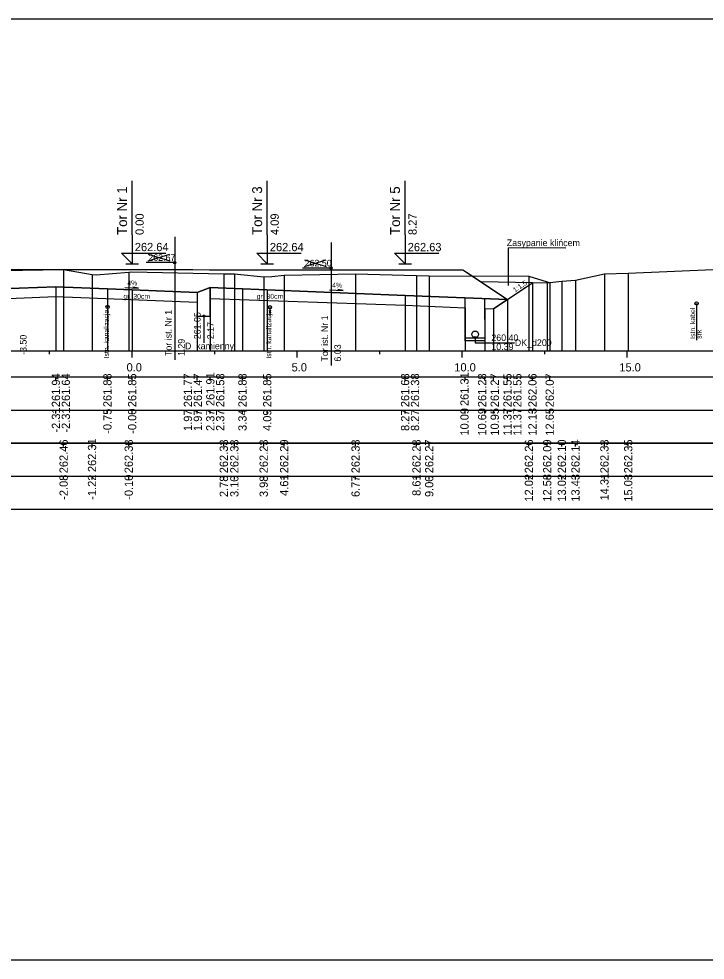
# Model space of a CAD drawing. Extents: x 6516023 to 6560129, y 5513077 to 5529206.
# Drawn here: x 6518712.03 to 6518732.83, y 5514551.66 to 5514580.16 of the extents above; entities that cross this region are included whole.
import ezdxf

# ---------------------------------------------------------------- set-up
doc = ezdxf.new("R2010")
doc.units = 0
for name, color, linetype in [('IR_default', 7, 'Continuous'), ('TOR_PRZEK_P-kable', 7, 'Continuous'), ('TOR_PRZEK_P-komponent', 7, 'Continuous'), ('TOR_PRZEK_P-odwodnienie', 7, 'Continuous'), ('TOR_PRZEK_P-opisy', 7, 'Continuous'), ('TOR_PRZEK_P-tabelka istniejace', 7, 'Continuous'), ('TOR_PRZEK_P-tabelka projektowane', 7, 'Continuous'), ('TOR_PRZEK_P-teren istniejacy', 7, 'Continuous'), ('TOR_PRZEK_P-tory istniejace', 7, 'Continuous'), ('TOR_PRZEK_P-tory projektowane', 7, 'Continuous'), ('TOR_PRZEK_P-uklad odniesienia', 7, 'Continuous'), ('TOR_PRZEK_P-warstwa ochronna I', 7, 'Continuous'), ('TOR_PRZEK_P-warstwa ochronna II', 7, 'Continuous'), ('TOR_RAMKI-ramka+tabelka 1', 7, 'Continuous')]:
    doc.layers.add(name, color=color, linetype=linetype)

msp = doc.modelspace()

# ---------------------------------------------------------------- linework, layer by layer
at = {"layer": 'IR_default'}
msp.add_lwpolyline([(6518708.631, 5514572.328), (6518708.982, 5514572.562), (6518711.926, 5514572.562), (6518712.482, 5514572.562), (6518712.675, 5514572.562), (6518713.713, 5514572.562), (6518714.27, 5514572.562), (6518717.213, 5514572.562), (6518717.301, 5514572.562), (6518717.805, 5514572.561), (6518718.363, 5514572.561), (6518721.305, 5514572.561), (6518721.416, 5514572.561), (6518721.983, 5514572.561), (6518722.543, 5514572.561), (6518725.483, 5514572.561), (6518725.7, 5514572.416), (6518726.834, 5514571.66), (6518727.484, 5514572.093)], dxfattribs=at)
at = {"layer": 'TOR_PRZEK_P-kable'}
for p, q in [((6518714.719, 5514571.432), (6518714.719, 5514571.162)), ((6518719.638, 5514571.424), (6518719.638, 5514571.154)), ((6518732.566, 5514571.541), (6518732.566, 5514570.431))]:
    msp.add_line(p, q, dxfattribs=at)
for centre in [(6518732.566, 5514571.541), (6518714.719, 5514571.432), (6518719.638, 5514571.424)]:
    msp.add_circle(centre, 0.05, dxfattribs=at)
at = {"layer": 'TOR_PRZEK_P-komponent'}
for p, q in [((6518727.591, 5514572.165), (6518726.035, 5514572.193)), ((6518726.834, 5514571.66), (6518727.591, 5514572.165)), ((6518726.834, 5514571.66), (6518726.409, 5514571.377))]:
    msp.add_line(p, q, dxfattribs=at)
msp.add_lwpolyline([(6518708.982, 5514572.562), (6518712.482, 5514572.562), (6518713.713, 5514572.562), (6518717.213, 5514572.562), (6518717.805, 5514572.561), (6518721.305, 5514572.561), (6518721.983, 5514572.561), (6518725.483, 5514572.561), (6518726.834, 5514571.66), (6518723.733, 5514571.784), (6518718.805, 5514571.981), (6518717.831, 5514572.02), (6518717.431, 5514571.874), (6518715.463, 5514571.953), (6518714.713, 5514571.983), (6518713.153, 5514572.045), (6518711.482, 5514571.978)], dxfattribs=at)
at = {"layer": 'TOR_PRZEK_P-odwodnienie'}
for p, q in [((6518725.554, 5514570.403), (6518725.55, 5514571.711)), ((6518726.154, 5514570.405), (6518726.15, 5514571.687)), ((6518717.631, 5514571.159), (6518717.631, 5514570.344)), ((6518726.154, 5514570.484), (6518725.554, 5514570.484)), ((6518726.154, 5514570.404), (6518725.554, 5514570.404))]:
    msp.add_line(p, q, dxfattribs=at)
for points in [[(6518717.431, 5514571.874), (6518717.431, 5514571.159), (6518717.831, 5514571.159), (6518717.831, 5514572.02)], [(6518725.854, 5514570.504), (6518725.854, 5514570.35), (6518727.046, 5514570.35)]]:
    msp.add_lwpolyline(points, dxfattribs=at)
for centre, radius in [((6518717.631, 5514571.159), 0.03), ((6518725.854, 5514570.604), 0.1), ((6518725.854, 5514570.504), 0.03)]:
    msp.add_circle(centre, radius, dxfattribs=at)
at = {"layer": 'TOR_PRZEK_P-opisy'}
msp.add_line((6518726.866, 5514572.08), (6518726.866, 5514573.227), dxfattribs=at)
msp.add_line((6518726.866, 5514572.08), (6518726.866, 5514573.227), dxfattribs=at)
for points in [[(6518728.598, 5514573.216), (6518726.866, 5514573.227)], [(6518715.237, 5514572.019), (6518715.655, 5514571.999), (6518715.487, 5514572.028)], [(6518721.443, 5514571.952), (6518721.861, 5514571.933), (6518721.693, 5514571.962)]]:
    msp.add_lwpolyline(points, dxfattribs=at)
at = {"layer": 'TOR_PRZEK_P-tabelka istniejace'}
for p, q in [((6518713.387, 5514567.206), (6518713.387, 5514567.306)), ((6518714.247, 5514567.206), (6518714.247, 5514567.306)), ((6518715.359, 5514567.206), (6518715.359, 5514567.306)), ((6518718.24, 5514567.206), (6518718.24, 5514567.306)), ((6518718.559, 5514567.206), (6518718.559, 5514567.306)), ((6518719.448, 5514567.206), (6518719.448, 5514567.306)), ((6518720.069, 5514567.206), (6518720.069, 5514567.306)), ((6518722.232, 5514567.206), (6518722.232, 5514567.306)), ((6518724.077, 5514567.206), (6518724.077, 5514567.306)), ((6518724.463, 5514567.206), (6518724.463, 5514567.306)), ((6518727.484, 5514567.206), (6518727.484, 5514567.306)), ((6518728.038, 5514567.206), (6518728.038, 5514567.306)), ((6518728.481, 5514567.206), (6518728.481, 5514567.306)), ((6518728.894, 5514567.206), (6518728.894, 5514567.306)), ((6518729.772, 5514567.206), (6518729.772, 5514567.306)), ((6518730.494, 5514567.206), (6518730.494, 5514567.306)), ((6518656.663, 5514566.306), (6518765.463, 5514566.306)), ((6518713.387, 5514566.206), (6518713.387, 5514566.306)), ((6518714.247, 5514566.206), (6518714.247, 5514566.306)), ((6518715.359, 5514566.206), (6518715.359, 5514566.306)), ((6518718.24, 5514566.206), (6518718.24, 5514566.306)), ((6518718.559, 5514566.206), (6518718.559, 5514566.306)), ((6518719.448, 5514566.206), (6518719.448, 5514566.306)), ((6518720.069, 5514566.206), (6518720.069, 5514566.306)), ((6518722.232, 5514566.206), (6518722.232, 5514566.306)), ((6518724.077, 5514566.206), (6518724.077, 5514566.306)), ((6518724.463, 5514566.206), (6518724.463, 5514566.306)), ((6518727.484, 5514566.206), (6518727.484, 5514566.306)), ((6518728.038, 5514566.206), (6518728.038, 5514566.306)), ((6518728.481, 5514566.206), (6518728.481, 5514566.306)), ((6518728.894, 5514566.206), (6518728.894, 5514566.306)), ((6518729.772, 5514566.206), (6518729.772, 5514566.306)), ((6518730.494, 5514566.206), (6518730.494, 5514566.306))]:
    msp.add_line(p, q, dxfattribs=at)
for points in [[(6518713.387, 5514572.564), (6518713.387, 5514570.306), (6518713.387, 5514570.176), (6518713.387, 5514570.106)], [(6518715.359, 5514572.487), (6518715.359, 5514570.306), (6518715.359, 5514570.176), (6518715.359, 5514570.106)], [(6518730.494, 5514572.453), (6518730.494, 5514570.306), (6518730.494, 5514570.176), (6518730.494, 5514570.106)], [(6518714.247, 5514572.418), (6518714.247, 5514570.306), (6518714.247, 5514570.176), (6518714.247, 5514570.106)], [(6518718.24, 5514572.437), (6518718.24, 5514570.306), (6518718.24, 5514570.176), (6518718.24, 5514570.106)], [(6518718.559, 5514572.438), (6518718.559, 5514570.306), (6518718.559, 5514570.176), (6518718.559, 5514570.106)], [(6518719.448, 5514572.34), (6518719.448, 5514570.306), (6518719.448, 5514570.176), (6518719.448, 5514570.106)], [(6518720.069, 5514572.394), (6518720.069, 5514570.306), (6518720.069, 5514570.176), (6518720.069, 5514570.106)], [(6518722.232, 5514572.436), (6518722.232, 5514570.306), (6518722.232, 5514570.176), (6518722.232, 5514570.106)], [(6518724.077, 5514572.389), (6518724.077, 5514570.306), (6518724.077, 5514570.176), (6518724.077, 5514570.106)], [(6518724.463, 5514572.377), (6518724.463, 5514570.306), (6518724.463, 5514570.176), (6518724.463, 5514570.106)], [(6518727.484, 5514572.361), (6518727.484, 5514570.306), (6518727.484, 5514570.176), (6518727.484, 5514570.106)], [(6518728.038, 5514572.194), (6518728.038, 5514570.306), (6518728.038, 5514570.176), (6518728.038, 5514570.106)], [(6518728.481, 5514572.211), (6518728.481, 5514570.306), (6518728.481, 5514570.176), (6518728.481, 5514570.106)], [(6518728.894, 5514572.245), (6518728.894, 5514570.306), (6518728.894, 5514570.176), (6518728.894, 5514570.106)], [(6518729.772, 5514572.432), (6518729.772, 5514570.306), (6518729.772, 5514570.176), (6518729.772, 5514570.106)]]:
    msp.add_lwpolyline(points, dxfattribs=at)
msp.add_lwpolyline([(6518656.663, 5514567.306), (6518656.663, 5514565.306), (6518765.463, 5514565.306), (6518765.463, 5514567.306)], close=True, dxfattribs=at)
at = {"layer": 'TOR_PRZEK_P-tabelka projektowane'}
for p, q in [((6518713.153, 5514569.206), (6518713.153, 5514569.306)), ((6518713.153, 5514569.206), (6518713.153, 5514569.306)), ((6518714.713, 5514569.206), (6518714.713, 5514569.306)), ((6518715.463, 5514569.206), (6518715.463, 5514569.306)), ((6518717.431, 5514569.206), (6518717.431, 5514569.306)), ((6518717.431, 5514569.206), (6518717.431, 5514569.306)), ((6518717.831, 5514569.206), (6518717.831, 5514569.306)), ((6518717.831, 5514569.206), (6518717.831, 5514569.306)), ((6518718.805, 5514569.206), (6518718.805, 5514569.306)), ((6518719.555, 5514569.206), (6518719.555, 5514569.306)), ((6518723.733, 5514569.206), (6518723.733, 5514569.306)), ((6518723.733, 5514569.206), (6518723.733, 5514569.306)), ((6518725.552, 5514569.206), (6518725.552, 5514569.306)), ((6518726.152, 5514569.206), (6518726.152, 5514569.306)), ((6518726.409, 5514569.206), (6518726.409, 5514569.306)), ((6518726.834, 5514569.206), (6518726.834, 5514569.306)), ((6518726.834, 5514569.206), (6518726.834, 5514569.306)), ((6518727.591, 5514569.206), (6518727.591, 5514569.306)), ((6518728.114, 5514569.206), (6518728.114, 5514569.306)), ((6518656.663, 5514568.306), (6518765.463, 5514568.306)), ((6518713.153, 5514568.206), (6518713.153, 5514568.306)), ((6518713.153, 5514568.206), (6518713.153, 5514568.306)), ((6518714.713, 5514568.206), (6518714.713, 5514568.306)), ((6518715.463, 5514568.206), (6518715.463, 5514568.306)), ((6518717.431, 5514568.206), (6518717.431, 5514568.306)), ((6518717.431, 5514568.206), (6518717.431, 5514568.306)), ((6518717.831, 5514568.206), (6518717.831, 5514568.306)), ((6518717.831, 5514568.206), (6518717.831, 5514568.306)), ((6518718.805, 5514568.206), (6518718.805, 5514568.306)), ((6518719.555, 5514568.206), (6518719.555, 5514568.306)), ((6518723.733, 5514568.206), (6518723.733, 5514568.306)), ((6518723.733, 5514568.206), (6518723.733, 5514568.306)), ((6518725.552, 5514568.206), (6518725.552, 5514568.306)), ((6518726.152, 5514568.206), (6518726.152, 5514568.306)), ((6518726.409, 5514568.206), (6518726.409, 5514568.306)), ((6518726.834, 5514568.206), (6518726.834, 5514568.306)), ((6518726.834, 5514568.206), (6518726.834, 5514568.306)), ((6518727.591, 5514568.206), (6518727.591, 5514568.306)), ((6518728.114, 5514568.206), (6518728.114, 5514568.306))]:
    msp.add_line(p, q, dxfattribs=at)
for points in [[(6518727.591, 5514572.165), (6518727.591, 5514570.306), (6518727.591, 5514570.176), (6518727.591, 5514570.106)], [(6518728.114, 5514572.175), (6518728.114, 5514570.306), (6518728.114, 5514570.176), (6518728.114, 5514570.106)], [(6518713.153, 5514572.045), (6518713.153, 5514570.306), (6518713.153, 5514570.176), (6518713.153, 5514570.106)], [(6518714.713, 5514571.983), (6518714.713, 5514570.306), (6518714.713, 5514570.176), (6518714.713, 5514570.106)], [(6518715.463, 5514571.953), (6518715.463, 5514570.306), (6518715.463, 5514570.176), (6518715.463, 5514570.106)], [(6518717.831, 5514572.02), (6518717.831, 5514570.306), (6518717.831, 5514570.176), (6518717.831, 5514570.106)], [(6518718.805, 5514571.981), (6518718.805, 5514570.306), (6518718.805, 5514570.176), (6518718.805, 5514570.106)], [(6518719.555, 5514571.951), (6518719.555, 5514570.306), (6518719.555, 5514570.176), (6518719.555, 5514570.106)], [(6518713.153, 5514571.745), (6518713.153, 5514570.306), (6518713.153, 5514570.176), (6518713.153, 5514570.106)], [(6518717.431, 5514571.874), (6518717.431, 5514570.306), (6518717.431, 5514570.176), (6518717.431, 5514570.106)], [(6518717.831, 5514571.688), (6518717.831, 5514570.306), (6518717.831, 5514570.176), (6518717.831, 5514570.106)], [(6518723.733, 5514571.784), (6518723.733, 5514570.306), (6518723.733, 5514570.176), (6518723.733, 5514570.106)], [(6518726.834, 5514571.66), (6518726.834, 5514570.306), (6518726.834, 5514570.176), (6518726.834, 5514570.106)], [(6518726.834, 5514571.66), (6518726.834, 5514570.306), (6518726.834, 5514570.176), (6518726.834, 5514570.106)], [(6518717.431, 5514571.574), (6518717.431, 5514570.306), (6518717.431, 5514570.176), (6518717.431, 5514570.106)], [(6518723.733, 5514571.484), (6518723.733, 5514570.306), (6518723.733, 5514570.176), (6518723.733, 5514570.106)], [(6518725.552, 5514571.411), (6518725.552, 5514570.306), (6518725.552, 5514570.176), (6518725.552, 5514570.106)], [(6518726.152, 5514571.387), (6518726.152, 5514570.306), (6518726.152, 5514570.176), (6518726.152, 5514570.106)], [(6518726.409, 5514571.377), (6518726.409, 5514570.306), (6518726.409, 5514570.176), (6518726.409, 5514570.106)]]:
    msp.add_lwpolyline(points, dxfattribs=at)
msp.add_lwpolyline([(6518656.663, 5514569.306), (6518656.663, 5514567.306), (6518765.463, 5514567.306), (6518765.463, 5514569.306)], close=True, dxfattribs=at)
at = {"layer": 'TOR_PRZEK_P-teren istniejacy'}
msp.add_lwpolyline([(6518710.892, 5514572.525), (6518713.387, 5514572.564), (6518714.247, 5514572.418), (6518714.376, 5514572.402), (6518715.359, 5514572.487), (6518715.454, 5514572.498), (6518718.24, 5514572.437), (6518718.559, 5514572.438), (6518718.659, 5514572.422), (6518719.448, 5514572.34), (6518719.695, 5514572.357), (6518720.069, 5514572.394), (6518722.232, 5514572.436), (6518724.077, 5514572.389), (6518724.463, 5514572.377), (6518727.484, 5514572.361), (6518728.038, 5514572.194), (6518728.114, 5514572.175), (6518728.481, 5514572.211), (6518728.894, 5514572.245), (6518729.772, 5514572.432), (6518730.494, 5514572.453), (6518733.062, 5514572.562)], dxfattribs=at)
at = {"layer": 'TOR_PRZEK_P-tory istniejace'}
for p, q in [((6518716.752, 5514573.553), (6518716.752, 5514569.833)), ((6518721.488, 5514573.385), (6518721.488, 5514569.665)), ((6518715.953, 5514572.825), (6518716.605, 5514573.028)), ((6518715.953, 5514573.028), (6518716.605, 5514572.825)), ((6518716.753, 5514572.778), (6518715.887, 5514572.778)), ((6518720.689, 5514572.657), (6518721.341, 5514572.86)), ((6518720.689, 5514572.86), (6518721.341, 5514572.657)), ((6518721.489, 5514572.61), (6518720.623, 5514572.61))]:
    msp.add_line(p, q, dxfattribs=at)
for centre in [(6518716.753, 5514572.778), (6518721.489, 5514572.61)]:
    msp.add_circle(centre, 0.035, dxfattribs=at)
at = {"layer": 'TOR_PRZEK_P-tory projektowane'}
for p, q in [((6518715.463, 5514573.619), (6518715.463, 5514575.251)), ((6518719.555, 5514573.619), (6518719.555, 5514575.251)), ((6518723.733, 5514573.619), (6518723.733, 5514575.251)), ((6518715.463, 5514573.619), (6518715.463, 5514572.742)), ((6518719.555, 5514573.619), (6518719.555, 5514572.741)), ((6518723.733, 5514573.619), (6518723.733, 5514572.741)), ((6518715.463, 5514572.742), (6518715.144, 5514573.061)), ((6518715.144, 5514573.061), (6518716.488, 5514573.061)), ((6518719.555, 5514572.741), (6518719.236, 5514573.06)), ((6518719.236, 5514573.06), (6518720.58, 5514573.06)), ((6518723.733, 5514572.741), (6518723.413, 5514573.06)), ((6518723.413, 5514573.06), (6518724.758, 5514573.06)), ((6518715.271, 5514572.742), (6518715.655, 5514572.742)), ((6518719.363, 5514572.741), (6518719.746, 5514572.741)), ((6518723.541, 5514572.741), (6518723.924, 5514572.741))]:
    msp.add_line(p, q, dxfattribs=at)
at = {"layer": 'TOR_PRZEK_P-uklad odniesienia'}
for p, q in [((6518660.463, 5514570.106), (6518765.463, 5514570.106)), ((6518712.963, 5514570.006), (6518712.963, 5514570.106)), ((6518715.463, 5514569.906), (6518715.463, 5514570.106)), ((6518717.963, 5514570.006), (6518717.963, 5514570.106)), ((6518720.463, 5514569.906), (6518720.463, 5514570.106)), ((6518722.963, 5514570.006), (6518722.963, 5514570.106)), ((6518725.463, 5514569.906), (6518725.463, 5514570.106)), ((6518727.963, 5514570.006), (6518727.963, 5514570.106)), ((6518730.463, 5514569.906), (6518730.463, 5514570.106))]:
    msp.add_line(p, q, dxfattribs=at)
at = {"layer": 'TOR_PRZEK_P-warstwa ochronna I'}
for points in [[(6518708.24, 5514571.549), (6518710.732, 5514571.648), (6518713.153, 5514571.745), (6518717.431, 5514571.574)], [(6518717.831, 5514571.688), (6518723.733, 5514571.484), (6518725.552, 5514571.411)], [(6518726.152, 5514571.387), (6518726.409, 5514571.377), (6518726.834, 5514571.66)]]:
    msp.add_lwpolyline(points, dxfattribs=at)
at = {"layer": 'TOR_PRZEK_P-warstwa ochronna II'}
msp.add_lwpolyline([(6518690.495, 5514573.527), (6518693.055, 5514571.82), (6518696.357, 5514571.952), (6518697.107, 5514571.982), (6518699.142, 5514572.064), (6518701.183, 5514571.982), (6518701.933, 5514571.952), (6518704.768, 5514571.838), (6518706.393, 5514571.937), (6518707.892, 5514571.835), (6518710.732, 5514571.948), (6518711.482, 5514571.978), (6518713.153, 5514572.045), (6518714.713, 5514571.983), (6518715.463, 5514571.953), (6518717.431, 5514571.874), (6518717.831, 5514572.02), (6518718.805, 5514571.981), (6518719.555, 5514571.951), (6518723.733, 5514571.784), (6518726.834, 5514571.66), (6518727.591, 5514572.165), (6518728.114, 5514572.175)], dxfattribs=at)
at = {"layer": 'TOR_RAMKI-ramka+tabelka 1'}
msp.add_lwpolyline([(6518542.013, 5514580.156), (6518789.513, 5514580.156), (6518789.513, 5514551.656), (6518542.013, 5514551.656)], close=True, dxfattribs=at)

# ---------------------------------------------------------------- texts
at = {"layer": 'TOR_PRZEK_P-kable'}
for s, height, p in [('Istn. kabel', 0.14999, (6518732.521, 5514570.468)), ('Istn. kanalizacja', 0.14999, (6518714.757, 5514569.875)), ('Istn. kanalizacja', 0.14999, (6518719.676, 5514569.867)), ('srk', 0.15, (6518732.715, 5514570.468))]:
    msp.add_text(s, height=height, rotation=90.0511, dxfattribs=at).set_placement(p)
at = {"layer": 'TOR_PRZEK_P-odwodnienie'}
for s, rotation, p in [('261.05', 90, (6518717.537, 5514570.456)), ('2.17', 90, (6518717.937, 5514570.456)), ('260.40', 360, (6518726.347, 5514570.401)), ('DK_d200', 360, (6518727.057, 5514570.251)), ('D_kamienny', 360, (6518717.063, 5514570.152)), ('10.39', 360, (6518726.347, 5514570.127))]:
    msp.add_text(s, height=0.2, rotation=rotation, dxfattribs=at).set_placement(p)
at = {"layer": 'TOR_PRZEK_P-opisy'}
for s, height, rotation, p in [('Zasypanie klińcem', 0.2, 359.9489, (6518726.814, 5514573.276)), ('4%', 0.15, 359.8485, (6518715.316, 5514572.084)), ('4%', 0.15, 359.8485, (6518721.522, 5514572.018)), ('1:1,5', 0.15, 34.0701, (6518727.062, 5514571.867))]:
    msp.add_text(s, height=height, rotation=rotation, dxfattribs=at).set_placement(p)
at = {"layer": 'TOR_PRZEK_P-tabelka istniejace'}
for s, p in [('262.46', (6518713.512, 5514566.398)), ('262.31', (6518714.372, 5514566.433)), ('262.38', (6518715.484, 5514566.398)), ('262.33', (6518718.365, 5514566.398)), ('262.33', (6518718.684, 5514566.398)), ('262.23', (6518719.573, 5514566.398)), ('262.29', (6518720.194, 5514566.398)), ('262.33', (6518722.357, 5514566.398)), ('262.28', (6518724.202, 5514566.398)), ('262.27', (6518724.588, 5514566.398)), ('262.26', (6518727.609, 5514566.398)), ('262.09', (6518728.163, 5514566.398)), ('262.10', (6518728.606, 5514566.398)), ('262.14', (6518729.019, 5514566.399)), ('262.33', (6518729.897, 5514566.398)), ('262.35', (6518730.619, 5514566.397)), ('-2.08', (6518713.512, 5514565.594)), ('-1.22', (6518714.372, 5514565.596)), ('-0.10', (6518715.484, 5514565.594)), ('2.78', (6518718.365, 5514565.677)), ('3.10', (6518718.684, 5514565.678)), ('3.98', (6518719.573, 5514565.677)), ('4.61', (6518720.194, 5514565.712)), ('6.77', (6518722.357, 5514565.678)), ('8.61', (6518724.202, 5514565.712)), ('9.00', (6518724.588, 5514565.678)), ('12.02', (6518727.609, 5514565.54)), ('12.58', (6518728.163, 5514565.538)), ('13.02', (6518728.606, 5514565.54)), ('13.43', (6518729.019, 5514565.538)), ('14.31', (6518729.897, 5514565.573)), ('15.03', (6518730.619, 5514565.538))]:
    msp.add_text(s, height=0.25, rotation=90, dxfattribs=at).set_placement(p)
at = {"layer": 'TOR_PRZEK_P-tabelka projektowane'}
for s, p in [('261.94', (6518713.278, 5514568.399)), ('261.64', (6518713.578, 5514568.399)), ('261.88', (6518714.838, 5514568.398)), ('261.85', (6518715.588, 5514568.397)), ('261.77', (6518717.277, 5514568.398)), ('261.47', (6518717.577, 5514568.398)), ('261.91', (6518717.956, 5514568.433)), ('261.58', (6518718.256, 5514568.398)), ('261.88', (6518718.93, 5514568.398)), ('261.85', (6518719.68, 5514568.397)), ('261.68', (6518723.858, 5514568.398)), ('261.38', (6518724.158, 5514568.398)), ('261.31', (6518725.657, 5514568.433)), ('261.28', (6518726.191, 5514568.398)), ('261.27', (6518726.573, 5514568.398)), ('261.55', (6518726.959, 5514568.397)), ('261.55', (6518727.259, 5514568.397)), ('262.06', (6518727.716, 5514568.398)), ('262.07', (6518728.239, 5514568.398)), ('-2.31', (6518713.278, 5514567.629)), ('-2.31', (6518713.578, 5514567.629)), ('-0.75', (6518714.838, 5514567.593)), ('-0.00', (6518715.588, 5514567.594)), ('1.97', (6518717.277, 5514567.678)), ('1.97', (6518717.577, 5514567.678)), ('2.37', (6518717.956, 5514567.678)), ('2.37', (6518718.256, 5514567.678)), ('3.34', (6518718.93, 5514567.678)), ('4.09', (6518719.68, 5514567.678)), ('8.27', (6518723.858, 5514567.678)), ('8.27', (6518724.158, 5514567.678)), ('10.09', (6518725.657, 5514567.538)), ('10.69', (6518726.191, 5514567.538)), ('10.95', (6518726.573, 5514567.537)), ('11.37', (6518726.959, 5514567.538)), ('11.37', (6518727.259, 5514567.538)), ('12.13', (6518727.716, 5514567.538)), ('12.65', (6518728.239, 5514567.537))]:
    msp.add_text(s, height=0.25, rotation=90, dxfattribs=at).set_placement(p)
at = {"layer": 'TOR_PRZEK_P-tory istniejace'}
for s, p in [('262.67', (6518715.953, 5514572.828)), ('262.50', (6518720.689, 5514572.66))]:
    msp.add_text(s, height=0.2, dxfattribs=at).set_placement(p)
for s, rotation, p in [('Tor ist. Nr 1', 90.0511, (6518716.659, 5514569.948)), ('Tor ist. Nr 1', 90.0511, (6518721.395, 5514569.78)), ('-3.50', 90, (6518712.263, 5514569.982)), ('1.29', 90, (6518717.053, 5514569.948)), ('6.03', 90, (6518721.789, 5514569.78))]:
    msp.add_text(s, height=0.2, rotation=rotation, dxfattribs=at).set_placement(p)
at = {"layer": 'TOR_PRZEK_P-tory projektowane'}
for s, height, p in [('Tor Nr 1', 0.3, (6518715.308, 5514573.613)), ('Tor Nr 3', 0.3, (6518719.4, 5514573.613)), ('Tor Nr 5', 0.3, (6518723.578, 5514573.612)), ('0.00', 0.25, (6518715.813, 5514573.612)), ('4.09', 0.25, (6518719.905, 5514573.611)), ('8.27', 0.25, (6518724.083, 5514573.611))]:
    msp.add_text(s, height=height, rotation=90, dxfattribs=at).set_placement(p)
for s, p in [('262.64', (6518715.543, 5514573.122)), ('262.64', (6518719.635, 5514573.121)), ('262.63', (6518723.813, 5514573.121))]:
    msp.add_text(s, height=0.25, dxfattribs=at).set_placement(p)
at = {"layer": 'TOR_PRZEK_P-uklad odniesienia'}
for s, p in [('0.0', (6518715.294, 5514569.481)), ('5.0', (6518720.294, 5514569.481)), ('10.0', (6518725.224, 5514569.481)), ('15.0', (6518730.224, 5514569.481))]:
    msp.add_text(s, height=0.25, dxfattribs=at).set_placement(p)
at = {"layer": 'TOR_PRZEK_P-warstwa ochronna I'}
for p in [(6518715.2, 5514571.679), (6518719.234, 5514571.679)]:
    msp.add_text('gr. 30cm', height=0.15, dxfattribs=at).set_placement(p)

doc.saveas('drawing.dxf')
